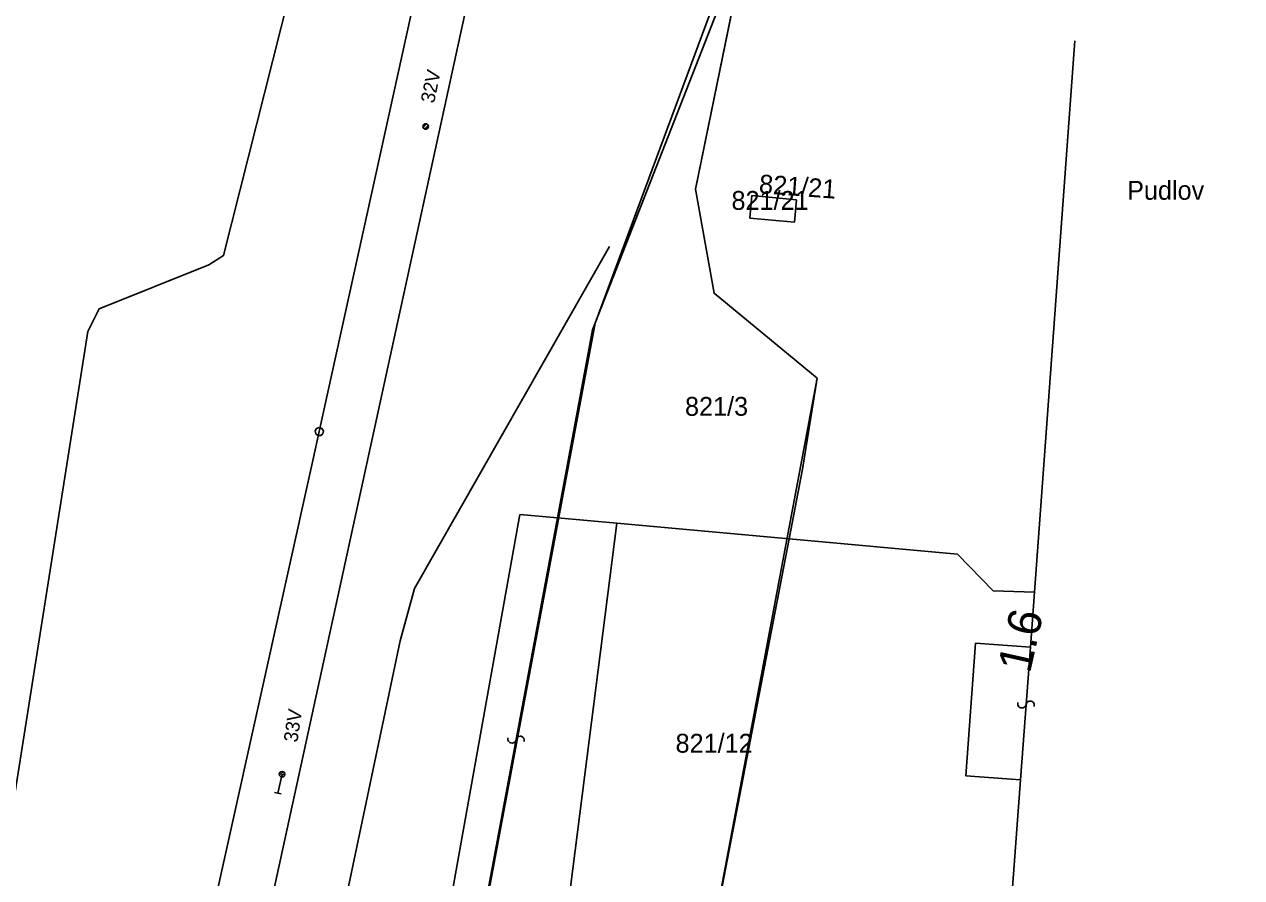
# Model space of a CAD drawing. Extents: x -469926 to -462499, y -1098642 to -1092733.
# Drawn here: x -465893.4 to -465783.7, y -1095171.4 to -1095094.4 of the extents above; entities that cross this region are included whole.
import ezdxf

# ---------------------------------------------------------------- set-up
doc = ezdxf.new("R2010")
doc.units = 0
for name, color, linetype in [('Vrstva 1', 7, 'Continuous'), ('Vrstva 11', 7, 'Continuous'), ('Vrstva 4', 7, 'Continuous'), ('Vrstva 50', 7, 'Continuous'), ('Vrstva 51', 7, 'Continuous'), ('Vrstva 63', 7, 'Continuous'), ('Vrstva 7', 7, 'Continuous')]:
    doc.layers.add(name, color=color, linetype=linetype)

# ---------------------------------------------------------------- blocks, each defined once
blk = doc.blocks.new('PROTIK')
at = {"layer": 'Vrstva 63'}
for p, q in [((0, 3.491), (-0.6, 3.491)), ((0, 3.491), (0.6, 3.491)), ((0, 0), (0, 3.491))]:
    blk.add_line(p, q, dxfattribs=at)

msp = doc.modelspace()

# ---------------------------------------------------------------- linework, layer by layer
at = {"layer": 'Vrstva 1'}
for p, q in [((-465828.11, -1095085.93), (-465842.18, -1095121.95)), ((-465832.9, -1095109.26), (-465828.11, -1095085.93)), ((-465798.7, -1095095.86), (-465802.35, -1095145.62)), ((-465831.22, -1095118.64), (-465832.9, -1095109.26)), ((-465827.81, -1095109.84), (-465827.99, -1095111.88)), ((-465823.79, -1095110.22), (-465827.81, -1095109.84)), ((-465823.98, -1095112.24), (-465823.79, -1095110.22)), ((-465827.99, -1095111.88), (-465823.98, -1095112.24)), ((-465821.92, -1095126.31), (-465831.22, -1095118.64)), ((-465842.18, -1095121.95), (-465845.34, -1095138.91)), ((-465823.24, -1095134.5), (-465821.92, -1095126.31)), ((-465824.45, -1095140.81), (-465823.24, -1095134.5)), ((-465859.68, -1095199.63), (-465848.72, -1095138.6)), ((-465848.72, -1095138.6), (-465845.34, -1095138.91)), ((-465845.34, -1095138.91), (-465839.98, -1095139.4)), ((-465839.98, -1095139.4), (-465844.93, -1095178.16)), ((-465839.98, -1095139.4), (-465824.45, -1095140.81)), ((-465824.45, -1095140.81), (-465831.93, -1095179.58)), ((-465824.45, -1095140.81), (-465809.29, -1095142.19)), ((-465809.29, -1095142.19), (-465806.07, -1095145.48)), ((-465806.07, -1095145.48), (-465802.35, -1095145.62)), ((-465802.35, -1095145.62), (-465802.71, -1095150.57)), ((-465807.66, -1095150.22), (-465808.52, -1095162.19)), ((-465802.71, -1095150.57), (-465807.66, -1095150.22)), ((-465808.52, -1095162.19), (-465803.61, -1095162.54)), ((-465803.61, -1095162.54), (-465808.48, -1095229.22))]:
    msp.add_line(p, q, dxfattribs=at)
at = {"layer": 'Vrstva 11'}
for p, q in [((-465857.45, -1095103.69), (-465857.13, -1095103.37)), ((-465857.32, -1095103.83), (-465856.99, -1095103.5)), ((-465870.39, -1095162.13), (-465870.06, -1095161.81)), ((-465870.26, -1095162.27), (-465869.93, -1095161.94))]:
    msp.add_line(p, q, dxfattribs=at)
msp.add_lwpolyline([(-465828.08, -1095085.78), (-465832.9, -1095109.26), (-465831.22, -1095118.64), (-465821.92, -1095126.31), (-465831.93, -1095179.58), (-465833.67, -1095188.62), (-465836.63, -1095203.96), (-465850.19, -1095202.61), (-465860.04, -1095201.63)], dxfattribs=at)
for centre in [(-465857.22, -1095103.6), (-465870.16, -1095162.04)]:
    msp.add_circle(centre, 0.25, dxfattribs=at)
at = {"layer": 'Vrstva 4'}
for p, q in [((-465845.34, -1095138.91), (-465856.34, -1095197.91)), ((-465802.71, -1095150.57), (-465803.61, -1095162.54))]:
    msp.add_line(p, q, dxfattribs=at)
at = {"layer": 'Vrstva 51'}
for centre, radius, start, end in [((-465803.47, -1095155.68), 0.376, 163.2504, 349.5615), ((-465802.73, -1095155.81), 0.377, 342.5743, 170.2375), ((-465849.44, -1095158.85), 0.376, 163.2504, 349.5615), ((-465848.7, -1095158.98), 0.377, 342.5743, 170.2375)]:
    msp.add_arc(centre, radius, start, end, dxfattribs=at)
at = {"layer": 'Vrstva 63'}
msp.add_line((-465866.81, -1095131.13), (-465866.81, -1095131.13), dxfattribs=at)
for points in [[(-465783.66, -1094755.44), (-465784.16, -1094757.68), (-465793.18, -1094797.85), (-465802.05, -1094837.89), (-465802.59, -1094840.56), (-465813.37, -1094889.28), (-465823.57, -1094935.17), (-465834.93, -1094986.47), (-465841.23, -1095015.1), (-465842.3, -1095020.05), (-465845.29, -1095033.45), (-465856.61, -1095084.68), (-465866.81, -1095131.13), (-465867.32, -1095133.47), (-465900.14, -1095281.3)], [(-465876.94, -1095200.18), (-465838.29, -1095022.83)], [(-465887.67, -1095122.11), (-465886.65, -1095120.06), (-465876.76, -1095116.09), (-465875.45, -1095115.25), (-465853.2, -1095027.11)], [(-465826.05, -1095073.87), (-465824.35, -1095073.9), (-465841.93, -1095121.34), (-465856.27, -1095198), (-465862.33, -1095200.76)], [(-465840.64, -1095114.43), (-465858.23, -1095145.29), (-465859.53, -1095149.99)], [(-465900, -1095200), (-465887.67, -1095122.11)], [(-465866.81, -1095130.76), (-465866.57, -1095130.84), (-465866.44, -1095131.06), (-465866.48, -1095131.32), (-465866.68, -1095131.48), (-465866.93, -1095131.48), (-465867.13, -1095131.32), (-465867.18, -1095131.06), (-465867.05, -1095130.84), (-465866.81, -1095130.76)], [(-465859.53, -1095149.99), (-465870.03, -1095200.04)]]:
    msp.add_lwpolyline(points, dxfattribs=at)

# ---------------------------------------------------------------- block references
at = {"layer": 'Vrstva 11', "xscale": 0.5, "yscale": 0.5, "rotation": 167.4822726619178}
msp.add_blockref('PROTIK', (-465870.16, -1095162.04), dxfattribs=at)

# ---------------------------------------------------------------- texts
at = {"layer": 'Vrstva 11'}
for s, rotation, p in [('32V', 78.247, (-465856.46, -1095101.56)), ('33V', 81.3965, (-465868.79, -1095159.21))]:
    msp.add_text(s, height=1.25, rotation=rotation, dxfattribs=at).set_placement(p)
at = {"layer": 'Vrstva 50'}
msp.add_text('821/21', height=1.7, rotation=355.806, dxfattribs=at).set_placement((-465827.21, -1095109.61))
for s, p in [('Pudlov', (-465793.99, -1095110.21)), ('821/21', (-465829.65, -1095111.12)), ('821/3', (-465833.84, -1095129.7)), ('821/12', (-465834.69, -1095160.09))]:
    msp.add_text(s, height=1.7, dxfattribs=at).set_placement(p)
at = {"layer": 'Vrstva 7'}
msp.add_text('1.6', height=3, rotation=77.409, dxfattribs=at).set_placement((-465802.75, -1095153))

doc.saveas('drawing.dxf')
